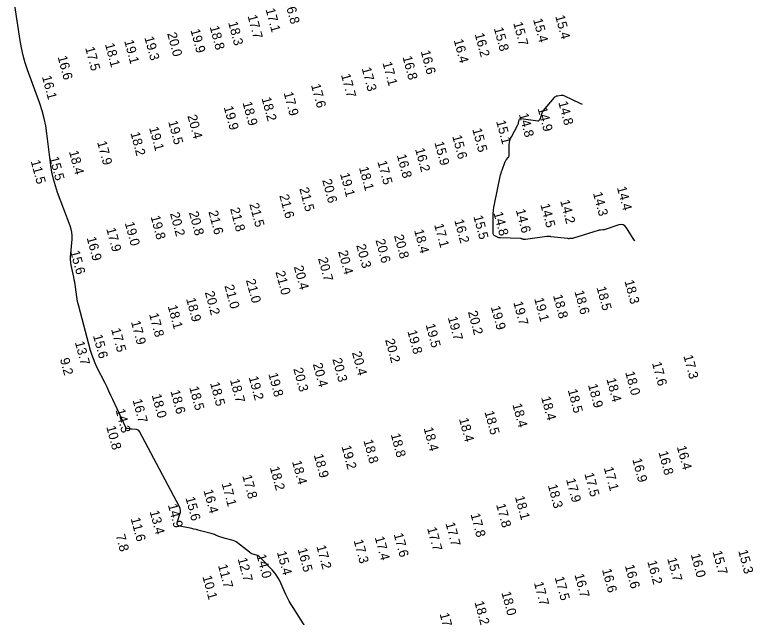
# Model space of a CAD drawing. Extents: x 988130 to 1132882, y 654656 to 841453.
# Drawn here: x 1033826.2 to 1034216.6, y 798783.5 to 799102.2 of the extents above; entities that cross this region are included whole.
import ezdxf

# ---------------------------------------------------------------- set-up
doc = ezdxf.new("R2010")
doc.units = 0
doc.layers.add('V-TOPO-MAJR', color=7, linetype='Continuous')
doc.layers.add('V-TOPO-SOUN', color=7, linetype='Continuous')

msp = doc.modelspace()

# ---------------------------------------------------------------- linework, layer by layer
at = {"layer": 'V-TOPO-MAJR'}
for points in [[(1033979.67, 798778.66), (1033973.32, 798788.6), (1033972.3, 798790.27), (1033971.33, 798791.97), (1033970.42, 798793.71), (1033969.57, 798795.47), (1033966.11, 798803.04), (1033965.33, 798804.57), (1033964.42, 798806.01), (1033963.4, 798807.37), (1033962.25, 798808.64), (1033955.73, 798815.29), (1033955.35, 798815.63), (1033954.94, 798815.92), (1033954.49, 798816.15), (1033954.01, 798816.33), (1033952.03, 798816.92), (1033951.54, 798817.09), (1033951.08, 798817.3), (1033950.64, 798817.56), (1033950.22, 798817.86), (1033943.93, 798822.85), (1033943.23, 798823.35), (1033942.48, 798823.77), (1033941.69, 798824.1), (1033940.86, 798824.35), (1033936.96, 798825.29), (1033936.37, 798825.45), (1033935.78, 798825.63), (1033935.2, 798825.83), (1033934.63, 798826.05), (1033932.36, 798826.98), (1033931.79, 798827.2), (1033931.21, 798827.41), (1033930.62, 798827.6), (1033930.03, 798827.76), (1033924.35, 798829.27), (1033923.2, 798829.56), (1033922.05, 798829.85), (1033920.89, 798830.12), (1033919.74, 798830.37), (1033913.48, 798831.72), (1033912.62, 798832.03), (1033912.11, 798832.54), (1033911.94, 798833.24), (1033912.12, 798834.13), (1033913.49, 798838.08), (1033913.73, 798839.06), (1033913.76, 798840.03), (1033913.58, 798840.98), (1033913.2, 798841.91), (1033892.04, 798881.78), (1033891.76, 798882.19), (1033891.42, 798882.49), (1033891, 798882.68), (1033890.52, 798882.77), (1033888.03, 798882.95), (1033887.73, 798882.97), (1033887.43, 798883), (1033887.13, 798883.04), (1033886.84, 798883.09), (1033885.65, 798883.28), (1033885.38, 798883.36), (1033885.15, 798883.49), (1033884.96, 798883.68), (1033884.81, 798883.92), (1033878, 798898.71), (1033877, 798900.87), (1033875.98, 798903.02), (1033874.94, 798905.16), (1033873.88, 798907.29), (1033869.61, 798915.81), (1033868.6, 798917.96), (1033867.7, 798920.15), (1033866.91, 798922.39), (1033866.24, 798924.66), (1033859.95, 798947.96), (1033859.63, 798949.22), (1033859.36, 798950.49), (1033859.12, 798951.76), (1033858.92, 798953.05), (1033858.22, 798958.19), (1033858.03, 798959.48), (1033857.83, 798960.76), (1033857.6, 798962.04), (1033857.35, 798963.31), (1033856.05, 798969.67), (1033855.8, 798971.15), (1033855.66, 798972.64), (1033855.64, 798974.14), (1033855.72, 798975.65), (1033856.42, 798983.52), (1033856.49, 798985.32), (1033856.35, 798987.1), (1033856, 798988.84), (1033855.46, 798990.56), (1033848.84, 799008.11), (1033847.63, 799011.62), (1033846.63, 799015.2), (1033845.84, 799018.82), (1033845.26, 799022.5), (1033843.12, 799039.37), (1033842.5, 799043.39), (1033841.66, 799047.36), (1033840.6, 799051.27), (1033839.33, 799055.14), (1033832.94, 799072.95), (1033831.67, 799076.79), (1033830.59, 799080.67), (1033829.69, 799084.6), (1033828.98, 799088.58), (1033826.16, 799107.02)], [(1034153.98, 798982.62), (1034153.81, 798982.76), (1034153.14, 798983.75), (1034149.57, 798989.54), (1034148.79, 798990.51), (1034147.85, 798991.07), (1034146.77, 798991.24), (1034145.55, 798991), (1034138.4, 798988.6), (1034138.09, 798988.5), (1034137.77, 798988.43), (1034137.46, 798988.38), (1034137.13, 798988.34), (1034135.84, 798988.25), (1034135.51, 798988.22), (1034135.19, 798988.17), (1034134.88, 798988.1), (1034134.56, 798988.02), (1034121.65, 798984.05), (1034121.38, 798983.97), (1034121.11, 798983.91), (1034120.84, 798983.87), (1034120.57, 798983.84), (1034119.47, 798983.74), (1034119.19, 798983.73), (1034118.91, 798983.73), (1034118.64, 798983.74), (1034118.37, 798983.76), (1034109.6, 798984.79), (1034109.42, 798984.81), (1034109.24, 798984.83), (1034109.06, 798984.84), (1034108.89, 798984.84), (1034108.18, 798984.84), (1034108, 798984.84), (1034107.82, 798984.83), (1034107.64, 798984.82), (1034107.47, 798984.8), (1034096.19, 798983.3), (1034096.06, 798983.28), (1034095.94, 798983.28), (1034095.81, 798983.28), (1034095.68, 798983.3), (1034095.18, 798983.37), (1034095.05, 798983.39), (1034094.93, 798983.41), (1034094.81, 798983.45), (1034094.69, 798983.49), (1034094.2, 798983.66), (1034094.08, 798983.69), (1034093.95, 798983.72), (1034093.83, 798983.74), (1034093.7, 798983.75), (1034082.79, 798984.12), (1034082.73, 798984.13), (1034082.67, 798984.13), (1034082.61, 798984.13), (1034082.55, 798984.12), (1034082.31, 798984.11), (1034082.25, 798984.12), (1034082.19, 798984.12), (1034082.13, 798984.14), (1034082.08, 798984.16), (1034079.95, 798985.18), (1034079.63, 798985.39), (1034079.39, 798985.65), (1034079.25, 798985.98), (1034079.2, 798986.36), (1034079.09, 798995.41), (1034079.11, 798997.05), (1034079.23, 798998.68), (1034079.43, 799000.31), (1034079.73, 799001.92), (1034082.82, 799016.59), (1034083.02, 799017.47), (1034083.26, 799018.34), (1034083.53, 799019.2), (1034083.83, 799020.05), (1034085.51, 799024.48), (1034085.64, 799024.79), (1034085.8, 799025.09), (1034085.99, 799025.37), (1034086.2, 799025.63), (1034087.11, 799026.65), (1034087.31, 799026.92), (1034087.45, 799027.21), (1034087.54, 799027.52), (1034087.57, 799027.85), (1034087.65, 799033.6), (1034087.73, 799034.66), (1034087.93, 799035.68), (1034088.26, 799036.67), (1034088.72, 799037.63), (1034092, 799043.6), (1034092.17, 799043.95), (1034092.32, 799044.31), (1034092.44, 799044.67), (1034092.54, 799045.05), (1034092.89, 799046.56), (1034093.01, 799046.89), (1034093.21, 799047.11), (1034093.48, 799047.22), (1034093.83, 799047.22), (1034102.71, 799046.02), (1034102.87, 799046.02), (1034103.01, 799046.05), (1034103.15, 799046.11), (1034103.28, 799046.21), (1034103.76, 799046.68), (1034103.87, 799046.8), (1034103.96, 799046.94), (1034104.04, 799047.08), (1034104.09, 799047.24), (1034104.84, 799049.74), (1034105.01, 799050.2), (1034105.21, 799050.63), (1034105.46, 799051.05), (1034105.75, 799051.44), (1034111.46, 799058.4), (1034111.8, 799058.75), (1034112.18, 799059.01), (1034112.6, 799059.2), (1034113.07, 799059.31), (1034115.02, 799059.6), (1034115.51, 799059.64), (1034115.98, 799059.6), (1034116.44, 799059.5), (1034116.89, 799059.31), (1034124.97, 799055.33), (1034126.22, 799054.89)]]:
    msp.add_lwpolyline(points, dxfattribs=at)

# ---------------------------------------------------------------- texts
at = {"layer": 'V-TOPO-SOUN'}
for s, p in [('16.8 ', (1033968.81, 799109.37)), ('17.1 ', (1033958.73, 799105.01)), ('17.7 ', (1033949.22, 799101.51)), ('15.4 ', (1034111.9, 799101.38)), ('18.3 ', (1033938.96, 799098.02)), ('15.7 ', (1034089.68, 799097.78)), ('15.4 ', (1034100.17, 799099.63)), ('19.9 ', (1033919.01, 799094.07)), ('18.8 ', (1033929.19, 799095.7)), ('15.8 ', (1034079.44, 799094.97)), ('19.3 ', (1033894.68, 799090.11)), ('20.0 ', (1033906.7, 799092.2)), ('16.2 ', (1034069.31, 799091.9)), ('18.1 ', (1033873.81, 799086.56)), ('19.1 ', (1033883.99, 799088.27)), ('16.4 ', (1034058.2, 799088.71)), ('17.5 ', (1033863.34, 799084.62)), ('16.6 ', (1034040.77, 799082.75)), ('16.6 ', (1033848.79, 799079.86)), ('16.8 ', (1034031.15, 799079.81)), ('17.3 ', (1034009.55, 799073.79)), ('17.1 ', (1034020.56, 799076.68)), ('17.7 ', (1033998.62, 799070.37)), ('16.1 ', (1033840.49, 799069.41)), ('17.6 ', (1033982.75, 799065)), ('17.9 ', (1033968.28, 799060.79)), ('18.9 ', (1033946.57, 799055.61)), ('18.2 ', (1033956.61, 799057.98)), ('14.8 ', (1034113.52, 799055.84)), ('19.9 ', (1033936.61, 799053.28)), ('14.9 ', (1034102.59, 799052.53)), ('20.4 ', (1033917.44, 799048.64)), ('14.8 ', (1034092.69, 799049.5)), ('19.5 ', (1033907.23, 799045.62)), ('15.1 ', (1034080.65, 799045.78)), ('18.2 ', (1033887.26, 799039.61)), ('19.1 ', (1033897.15, 799042.33)), ('15.5 ', (1034068.05, 799041.57)), ('17.9 ', (1033869.68, 799034.78)), ('15.6 ', (1034057.43, 799037.94)), ('16.2 ', (1034037.8, 799031.08)), ('15.9 ', (1034048, 799034.57)), ('18.4 ', (1033854.78, 799029.75)), ('16.8 ', (1034028.13, 799027.81)), ('11.5 ', (1033834.55, 799024.75)), ('15.5 ', (1033844.42, 799026.59)), ('17.5 ', (1034017.88, 799024.41)), ('18.1 ', (1034008.13, 799021.25)), ('19.1 ', (1033998.12, 799017.96)), ('20.6 ', (1033988.68, 799014.66)), ('21.5 ', (1033976.59, 799010.22)), ('14.3 ', (1034131.85, 799007.8)), ('14.4 ', (1034144.51, 799010.75)), ('21.6 ', (1033966.02, 799006.55)), ('14.2 ', (1034114.52, 799003.68)), ('21.8 ', (1033939.97, 798999.59)), ('21.5 ', (1033950.17, 799001.98)), ('14.5 ', (1034104.02, 799001.71)), ('20.2 ', (1033908.19, 798997.08)), ('20.8 ', (1033918.23, 798997.52)), ('21.6 ', (1033928.49, 798998)), ('14.8 ', (1034079.22, 798997.33)), ('14.6 ', (1034091.04, 798998.84)), ('19.0 ', (1033884.3, 798992.04)), ('19.8 ', (1033897.95, 798995.36)), ('16.2 ', (1034058.52, 798993.4)), ('15.5 ', (1034068.61, 798995.49)), ('17.9 ', (1033874.5, 798988.94)), ('18.4 ', (1034037.3, 798988.09)), ('17.1 ', (1034047.86, 798991.11)), ('16.9 ', (1033864.14, 798984.13)), ('20.8 ', (1034026.65, 798985.28)), ('20.3 ', (1034006.68, 798980.21)), ('20.6 ', (1034016.88, 798982.94)), ('15.6 ', (1033855.49, 798976.9)), ('20.4 ', (1033997.13, 798976.9)), ('20.7 ', (1033986.49, 798973.22)), ('20.4 ', (1033973.66, 798968.86)), ('21.0 ', (1033963.98, 798966.1)), ('21.0 ', (1033948.36, 798961.79)), ('18.3 ', (1034148.49, 798961.29)), ('21.0 ', (1033936.99, 798958.78)), ('18.5 ', (1034133.75, 798957.86)), ('20.2 ', (1033926.63, 798955.35)), ('18.8 ', (1034110.73, 798953.6)), ('18.6 ', (1034122.08, 798955.76)), ('18.9 ', (1033916.73, 798951.87)), ('19.7 ', (1034089.73, 798950)), ('19.1 ', (1034100.79, 798951.95)), ('18.1 ', (1033907.01, 798948.03)), ('20.2 ', (1034065.74, 798944.96)), ('19.9 ', (1034077.82, 798947.6)), ('17.8 ', (1033897.13, 798943.79)), ('19.7 ', (1034055.09, 798941.99)), ('17.9 ', (1033887.57, 798939.75)), ('19.5 ', (1034043.36, 798938.2)), ('17.5 ', (1033877.07, 798935.84)), ('19.8 ', (1034033.72, 798934.79)), ('15.6 ', (1033867.48, 798932.46)), ('20.2 ', (1034021.96, 798930.17)), ('13.7 ', (1033857.91, 798928.9)), ('20.4 ', (1034004.41, 798923.47)), ('17.3 ', (1034179.66, 798921.67)), ('9.2', (1033850, 798919.99)), ('20.4 ', (1033983.72, 798917.39)), ('20.3 ', (1033994.06, 798920.02)), ('17.6 ', (1034163.05, 798917.97)), ('20.3 ', (1033973.42, 798914.88)), ('19.2 ', (1033949.82, 798910.42)), ('19.8 ', (1033960.19, 798912.2)), ('18.0 ', (1034148.91, 798912.99)), ('18.5 ', (1033929.39, 798907.31)), ('18.7 ', (1033939.9, 798909.01)), ('18.9 ', (1034129.23, 798906.35)), ('18.4 ', (1034138.95, 798909.45)), ('18.6 ', (1033908.43, 798903.12)), ('18.5 ', (1033918.39, 798905.05)), ('18.5 ', (1034118.52, 798903.63)), ('16.7 ', (1033888.41, 798898.35)), ('18.0 ', (1033898.54, 798900.97)), ('18.4 ', (1034104.43, 798899.74)), ('18.4 ', (1034089.25, 798896)), ('14.3 ', (1033879.42, 798893.12)), ('18.5 ', (1034074.51, 798892.12)), ('18.4 ', (1034061.01, 798888.37)), ('10.8 ', (1033874.52, 798884.16)), ('18.4 ', (1034042.33, 798883.43)), ('18.8 ', (1034024.93, 798880.19)), ('18.8 ', (1034010.49, 798876.94)), ('19.2 ', (1033998.89, 798873.82)), ('16.8 ', (1034166.48, 798870.8)), ('16.4 ', (1034176.19, 798873.62)), ('18.9 ', (1033984.23, 798869.32)), ('16.9 ', (1034152.64, 798866.99)), ('18.4 ', (1033972.74, 798865.81)), ('18.2 ', (1033960.99, 798862.67)), ('17.5 ', (1034127.3, 798859.37)), ('17.1 ', (1034137.58, 798862.47)), ('17.8 ', (1033946.43, 798858.27)), ('17.9 ', (1034117.61, 798856.37)), ('17.1 ', (1033935.5, 798854.2)), ('18.3 ', (1034107.98, 798853.25)), ('16.4 ', (1033925.92, 798850.51)), ('15.6 ', (1033916.39, 798846.64)), ('18.1 ', (1034090.59, 798847.13)), ('13.4 ', (1033897.45, 798839.43)), ('14.9 ', (1033907.08, 798842.89)), ('17.8 ', (1034080.64, 798843.05)), ('11.6 ', (1033887.41, 798835.72)), ('17.8 ', (1034067.11, 798837.93)), ('17.7 ', (1034053.86, 798833.14)), ('17.7 ', (1034044.16, 798830.62)), ('7.8', (1033879.5, 798826.76)), ('17.3 ', (1034005.31, 798824.06)), ('17.4 ', (1034016.47, 798825.72)), ('17.6 ', (1034026.48, 798827.41)), ('17.2 ', (1033985.62, 798821.03)), ('14.0 ', (1033953.97, 798816.24)), ('15.4 ', (1033964.72, 798817.93)), ('16.5 ', (1033975.65, 798819.55)), ('16.0 ', (1034183.56, 798816.65)), ('15.7 ', (1034195.06, 798818.15)), ('15.3 ', (1034208.66, 798818.6)), ('12.7 ', (1033943.97, 798814.41)), ('16.2 ', (1034160.57, 798812.94)), ('15.7 ', (1034171.1, 798814.52)), ('11.7 ', (1033933.58, 798810.92)), ('16.6 ', (1034136.61, 798808.63)), ('16.6 ', (1034148.71, 798810.77)), ('10.1 ', (1033925.35, 798804.99)), ('17.5 ', (1034111.62, 798804.48)), ('16.7 ', (1034122.07, 798806)), ('17.7 ', (1034100.64, 798801.69)), ('18.0 ', (1034083.43, 798796.52)), ('18.2 ', (1034069.18, 798791.5)), ('17.9 ', (1034050.76, 798785.23))]:
    msp.add_text(s, height=5, rotation=285, dxfattribs=at).set_placement(p)

doc.saveas('drawing.dxf')
